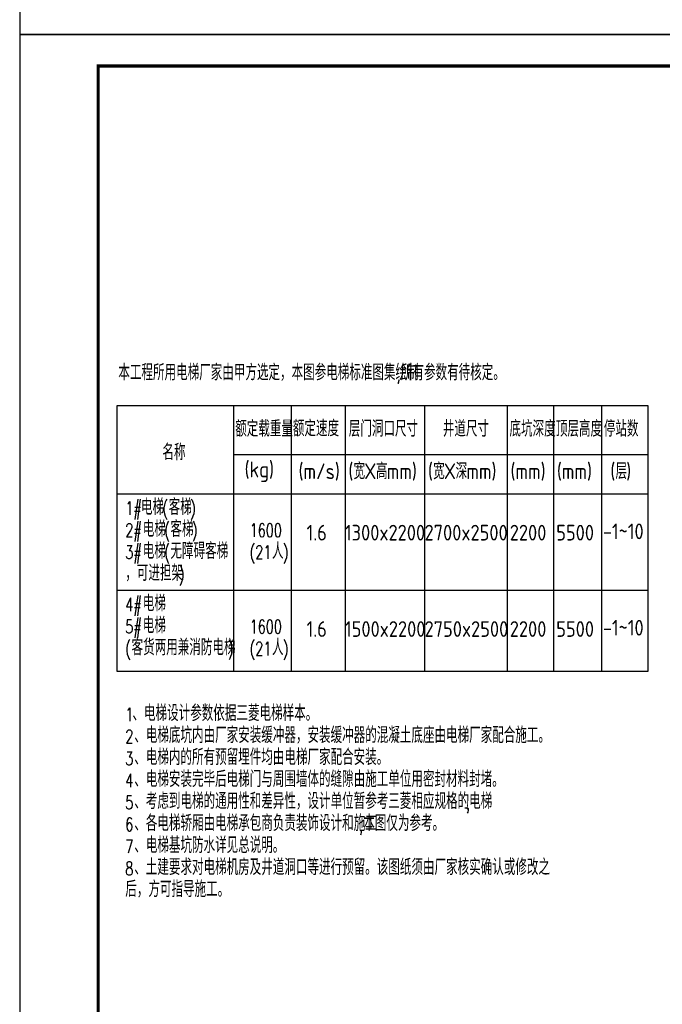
# Model space of a CAD drawing. Extents: x 797781 to 1255204, y 21234 to 1024248.
# Tile 776 of 1056: x 1146159 to 1156390, y 517833 to 533501. Entities that reach past the tile are written whole.
import ezdxf

# ---------------------------------------------------------------- set-up
doc = ezdxf.new("R2010")
doc.units = 0
doc.header["$LTSCALE"] = 1000
doc.header["$MEASUREMENT"] = 0
for name, color, linetype in [('230303生产综合楼-平面图_t8$0$PUB_TEXT', 7, 'Continuous'), ('PUB_TEXT', 7, 'Continuous'), ('PUB_TITLE', 4, 'Continuous'), ('TEXT', 7, 'Continuous')]:
    doc.layers.add(name, color=color, linetype=linetype)
doc.styles.add('230303生产综合楼-平面图_t8$0$_TCH_DIM', font='SIMPLEX', dxfattribs={"bigfont": 'GBCBIG'})
doc.styles.get("Standard").update_dxf_attribs({"font": 'gbenor.shx', "bigfont": 'gbcbig.shx'})

msp = doc.modelspace()

# ---------------------------------------------------------------- linework, layer by layer
at = {"layer": 'PUB_TITLE'}
for points in [[(1146159.4, 533263.1), (1175859.4, 533263.1), (1175859.4, 575313.1), (1146159.4, 575313.1)], [(1146159.4, 503563.1), (1188209.4, 503563.1), (1188209.4, 533263.1), (1146159.4, 533263.1)]]:
    msp.add_lwpolyline(points, close=True, dxfattribs=at)
at = {"layer": 'PUB_TITLE', "const_width": 50}
msp.add_lwpolyline([(1147409.4, 504063.1), (1187709.4, 504063.1), (1187709.4, 532763.1), (1147409.4, 532763.1)], close=True, dxfattribs=at)
at = {"layer": 'PUB_TITLE'}
msp.add_lwpolyline([(1147710.1, 523128.8), (1147710.1, 527361.6), (1156161.1, 527361.6), (1156161.1, 523128.8), (1147710.1, 523128.8)], dxfattribs=at)
at = {"layer": 'TEXT'}
for p, q in [((1149561.4, 527361.6), (1149561.4, 523128.8)), ((1150479.5, 527361.6), (1150479.5, 523128.8)), ((1151338.5, 527361.6), (1151338.5, 523128.8)), ((1152605.5, 527361.6), (1152605.5, 523128.8)), ((1153919.3, 527361.6), (1153919.3, 523128.8)), ((1154658.3, 527361.6), (1154658.3, 523128.8)), ((1155421.7, 527361.6), (1155421.7, 523128.8)), ((1149561.4, 526584), (1156161.1, 526584)), ((1147710.1, 525957.4), (1156161.1, 525957.4)), ((1147710.1, 524424.1), (1156161.1, 524424.1))]:
    msp.add_line(p, q, dxfattribs=at)

# ---------------------------------------------------------------- texts
at = {"layer": '230303生产综合楼-平面图_t8$0$PUB_TEXT', "style": '230303生产综合楼-平面图_t8$0$_TCH_DIM', "width": 0.705882}
for s, p in [('1#', (1147840.7, 525619.8)), ('(', (1148431.1, 525619.8)), (')', (1148871.6, 525619.8)), ('(', (1148459.7, 525269.8)), (')', (1148900.1, 525269.8)), ('2#', (1147840.7, 525269.8)), ('1600', (1149819.8, 525268.8)), ('3#', (1147840.7, 524919.8)), ('(', (1148459.7, 524919.8)), ('(21', (1149819.8, 524918.8)), (')', (1150347.1, 524918.8)), (')', (1148691.8, 524569.8)), ('4#', (1147840.7, 524086.5)), ('5#', (1147840.7, 523736.5)), ('1600', (1149819.8, 523735.5)), ('(', (1147840.7, 523386.5)), (')', (1149472.6, 523386.5)), ('(21', (1149819.8, 523385.5)), (')', (1150347.1, 523385.5)), ('1', (1147840.7, 522338.8)), ('2', (1147840.7, 521988.8)), ('3', (1147840.7, 521638.8)), ('4', (1147840.7, 521288.8)), ('5', (1147840.7, 520938.8)), (',', (1153260.2, 520938.8)), ('6', (1147840.7, 520588.8)), (',', (1151558, 520588.8)), ('7', (1147840.7, 520238.8)), ('8', (1147840.7, 519888.8))]:
    msp.add_text(s, height=212.5, dxfattribs=at).set_placement(p)
at = {"layer": '230303生产综合楼-平面图_t8$0$PUB_TEXT', "style": '230303生产综合楼-平面图_t8$0$_TCH_DIM'}
for s, height, p in [('电梯', 255.32, (1148090.7, 525619.8)), ('客梯', 255.32, (1148531.1, 525619.8)), ('电梯', 255.32, (1148119.3, 525269.8)), ('客梯', 255.32, (1148559.7, 525269.8)), ('电梯', 255.32, (1148119.3, 524919.8)), ('无障碍客梯', 255.32, (1148559.7, 524919.8)), ('人', 255.3, (1150176.9, 524918.8)), ('，可进担架', 255.32, (1147840.7, 524569.8)), ('电梯', 255.32, (1148119.3, 524086.5)), ('电梯', 255.32, (1148119.3, 523736.5)), ('客货两用兼消防电梯', 255.32, (1147940.7, 523386.5)), ('人', 255.3, (1150176.9, 523385.5)), ('、电梯设计参数依据三菱电梯样本。', 255.319, (1147955, 522338.8)), ('、电梯底坑内由厂家安装缓冲器，安装缓冲器的混凝土底座由电梯厂家配合施工。', 255.319, (1147983.6, 521988.8)), ('、电梯内的所有预留埋件均由电梯厂家配合安装。', 255.319, (1147983.6, 521638.8)), ('、电梯安装完毕后电梯门与周围墙体的缝隙由施工单位用密封材料封堵。', 255.319, (1147983.6, 521288.8)), ('、考虑到电梯的通用性和差异性，设计单位暂参考三菱相应规格的电梯', 255.319, (1147983.6, 520938.8)), ('、各电梯轿厢由电梯承包商负责装饰设计和施工', 255.319, (1147983.6, 520588.8)), ('本图仅为参考。', 255.32, (1151629.5, 520588.8)), ('、电梯基坑防水详见总说明。', 255.319, (1147983.6, 520238.8)), ('、土建要求对电梯机房及井道洞口等进行预留。该图纸须由厂家核实确认或修改之', 255.319, (1147983.6, 519888.8)), ('后，方可指导施工。', 255.32, (1147840.7, 519538.8))]:
    msp.add_text(s, height=height, dxfattribs=at).set_placement(p)
at = {"layer": 'PUB_TEXT'}
for s, height, p in [('本工程所用电梯厂家由甲方选定，本图参电梯标准图集绘制', 255.319, (1147730.5, 527761.1)), ('所有参数有待核定。', 255.32, (1152229, 527761.1)), (',', 250, (1152156, 527761.1)), ('额定载重量', 255.32, (1149590.7, 526864.7)), ('额定速度', 255.32, (1150508.7, 526870)), ('层门洞口尺寸', 255.32, (1151398.7, 526864.7)), ('井道尺寸', 255.32, (1152895.8, 526864.7)), ('底坑深度', 255.32, (1153956.9, 526864.7)), ('顶层高度', 255.32, (1154695.9, 526864.7)), ('停站数', 255.32, (1155459.3, 526864.7)), ('名称', 255.32, (1148431.6, 526491.1)), ('(kg)', 250, (1149739.4, 526218.7)), ('(m/s)', 250, (1150598.3, 526190.3)), ('(', 250, (1151391.7, 526190.3)), ('宽', 255.3, (1151475, 526190.3)), ('高', 255.3, (1151832.7, 526190.3)), ('mm)', 250, (1152002.9, 526190.3)), ('(', 250, (1152658.7, 526190.3)), ('宽', 255.3, (1152742, 526190.3)), ('深', 255.3, (1153099.7, 526190.3)), ('mm)', 250, (1153269.9, 526190.3)), ('(mm)', 250, (1153972.5, 526190.3)), ('(mm)', 250, (1154711.5, 526190.3)), ('(', 250, (1155561.8, 526190.3)), ('层', 255.3, (1155645.2, 526190.3)), (')', 250, (1155815.4, 526190.3)), ('X', 250, (1151645.2, 526190.3)), ('X', 250, (1152912.2, 526190.3)), ('1.6', 250, (1150726.2, 525212.7)), ('1300x2200', 250, (1151338, 525212.7)), ('2700x2500', 250, (1152604.9, 525212.7)), ('2200', 250, (1153961.6, 525212.7)), ('5500', 250, (1154700.7, 525212.7)), ('-1~10', 250, (1155443.4, 525233.5)), ('-1~10', 250, (1155443.4, 523700.2)), ('1.6', 250, (1150726.2, 523679.4)), ('1500x2200', 250, (1151338, 523679.4)), ('2750x2500', 250, (1152604.9, 523679.4)), ('2200', 250, (1153961.6, 523679.4)), ('5500', 250, (1154700.7, 523679.4))]:
    msp.add_text(s, height=height, dxfattribs=at).set_placement(p)

doc.saveas('drawing.dxf')
